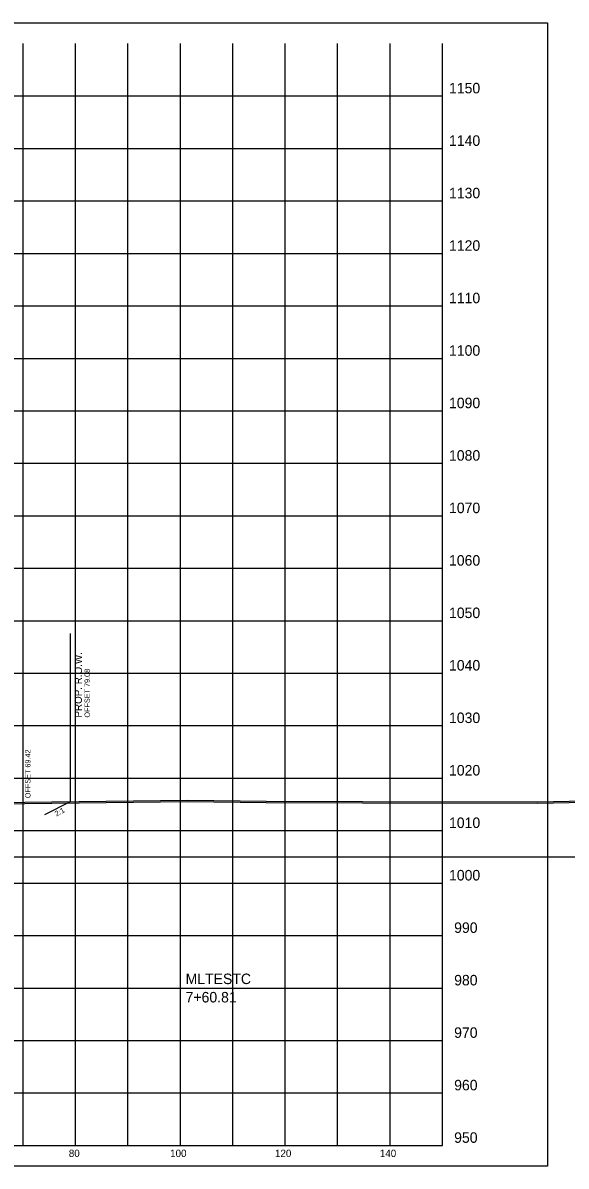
# Model space of a CAD drawing. Extents: x 1131015 to 1136271, y 133453 to 174329.
# Drawn here: x 1131410.4 to 1131514, y 157108.7 to 157326.6 of the extents above; entities that cross this region are included whole.
import ezdxf

# ---------------------------------------------------------------- set-up
doc = ezdxf.new("R2010")
doc.units = 0
for name, color, linetype in [('DESIGN - ROW - Right-of-Way and Easement Labels', 7, 'Continuous'), ('DESIGN - ROW - Right-of-Way Linework', 7, 'Continuous'), ('DESIGN - SCRATCH - User 1', 7, 'Continuous'), ('DESIGN - SHEET - Corner Text', 7, 'Continuous'), ('DESIGN - SHEET - Light Grid', 7, 'Continuous'), ('DESIGN - SHEET - Linework', 7, 'Continuous'), ('DESIGN - SHEET - Plot Shape', 7, 'Continuous'), ('DESIGN - TYPICAL - Slope Tie Text', 7, 'Continuous'), ('DESIGN - TYPICAL - Warning Text', 7, 'Continuous'), ('SURVEY - GROUND - Bottom of Topsoil Layer', 7, 'Continuous'), ('SURVEY - GROUND - Top of Ground', 7, 'Continuous')]:
    doc.layers.add(name, color=color, linetype=linetype)

msp = doc.modelspace()

# ---------------------------------------------------------------- linework, layer by layer
at = {"layer": 'DESIGN - ROW - Right-of-Way Linework'}
msp.add_line((1131419.54, 157178.2), (1131419.54, 157210.2), dxfattribs=at)
at = {"layer": 'DESIGN - SCRATCH - User 1'}
msp.add_line((1131414.6, 157175.73), (1131419.54, 157178.2), dxfattribs=at)
at = {"layer": 'DESIGN - SHEET - Light Grid'}
msp.add_line((1131340.46, 157167.66), (1131640.46, 157167.66), dxfattribs=at)
at = {"layer": 'DESIGN - SHEET - Linework'}
for p, q in [((1131410.46, 157112.66), (1131410.46, 157322.66)), ((1131420.46, 157112.66), (1131420.46, 157322.66)), ((1131430.46, 157112.66), (1131430.46, 157322.66)), ((1131440.46, 157112.66), (1131440.46, 157322.66)), ((1131450.46, 157112.66), (1131450.46, 157322.66)), ((1131460.46, 157112.66), (1131460.46, 157322.66)), ((1131470.46, 157112.66), (1131470.46, 157322.66)), ((1131480.46, 157112.66), (1131480.46, 157322.66)), ((1131190.46, 157312.66), (1131490.46, 157312.66)), ((1131190.46, 157302.66), (1131490.46, 157302.66)), ((1131190.46, 157292.66), (1131490.46, 157292.66)), ((1131190.46, 157282.66), (1131490.46, 157282.66)), ((1131190.46, 157272.66), (1131490.46, 157272.66)), ((1131190.46, 157262.66), (1131490.46, 157262.66)), ((1131190.46, 157252.66), (1131490.46, 157252.66)), ((1131190.46, 157242.66), (1131490.46, 157242.66)), ((1131190.46, 157232.66), (1131490.46, 157232.66)), ((1131190.46, 157222.66), (1131490.46, 157222.66)), ((1131190.46, 157212.66), (1131490.46, 157212.66)), ((1131190.46, 157202.66), (1131490.46, 157202.66)), ((1131190.46, 157192.66), (1131490.46, 157192.66)), ((1131190.46, 157182.66), (1131490.46, 157182.66)), ((1131190.46, 157172.66), (1131490.46, 157172.66)), ((1131190.46, 157162.66), (1131490.46, 157162.66)), ((1131190.46, 157152.66), (1131490.46, 157152.66)), ((1131190.46, 157142.66), (1131490.46, 157142.66)), ((1131190.46, 157132.66), (1131490.46, 157132.66)), ((1131190.46, 157122.66), (1131490.46, 157122.66))]:
    msp.add_line(p, q, dxfattribs=at)
msp.add_lwpolyline([(1131190.46, 157322.66), (1131190.46, 157112.66), (1131490.46, 157112.66), (1131490.46, 157322.66)], dxfattribs=at)
at = {"layer": 'DESIGN - SHEET - Plot Shape'}
msp.add_lwpolyline([(1131170.46, 157326.6), (1131510.46, 157326.6), (1131510.46, 157108.72), (1131170.46, 157108.72)], close=True, dxfattribs=at)
at = {"layer": 'SURVEY - GROUND - Bottom of Topsoil Layer'}
for p, q in [((1131404.85, 157177.78), (1131441.88, 157178.21)), ((1131441.88, 157178.21), (1131456.86, 157178.01)), ((1131456.86, 157178.01), (1131475.18, 157177.96)), ((1131475.18, 157177.96), (1131508.61, 157177.9)), ((1131508.61, 157177.9), (1131517.63, 157178.08))]:
    msp.add_line(p, q, dxfattribs=at)
at = {"layer": 'SURVEY - GROUND - Top of Ground'}
for p, q in [((1131404.85, 157178.03), (1131441.88, 157178.46)), ((1131441.88, 157178.46), (1131456.86, 157178.26)), ((1131456.86, 157178.26), (1131475.18, 157178.21)), ((1131475.18, 157178.21), (1131508.61, 157178.15)), ((1131508.61, 157178.15), (1131517.63, 157178.33))]:
    msp.add_line(p, q, dxfattribs=at)

# ---------------------------------------------------------------- texts
at = {"layer": 'DESIGN - ROW - Right-of-Way and Easement Labels'}
for s, height, p in [('PROP. R.O.W.', 1.4, (1131421.69, 157194.2)), ('OFFSET 79.08', 1, (1131423.19, 157194.2))]:
    msp.add_text(s, height=height, rotation=90, dxfattribs=at).set_placement(p)
at = {"layer": 'DESIGN - SCRATCH - User 1'}
msp.add_text('2:1', height=1, rotation=28.1289, dxfattribs=at).set_placement((1131416.83, 157175.33))
at = {"layer": 'DESIGN - SHEET - Corner Text'}
for s, height, p in [('1150', 2, (1131491.7, 157313.16)), ('1140', 2, (1131491.7, 157303.16)), ('1130', 2, (1131491.7, 157293.16)), ('1120', 2, (1131491.7, 157283.16)), ('1110', 2, (1131491.7, 157273.16)), ('1100', 2, (1131491.7, 157263.16)), ('1090', 2, (1131491.7, 157253.16)), ('1080', 2, (1131491.7, 157243.16)), ('1070', 2, (1131491.7, 157233.16)), ('1060', 2, (1131491.7, 157223.16)), ('1050', 2, (1131491.7, 157213.16)), ('1040', 2, (1131491.7, 157203.16)), ('1030', 2, (1131491.7, 157193.16)), ('1020', 2, (1131491.7, 157183.16)), ('1010', 2, (1131491.7, 157173.16)), ('1000', 2, (1131491.7, 157163.16)), ('990', 2, (1131492.68, 157153.16)), ('980', 2, (1131492.68, 157143.16)), ('970', 2, (1131492.68, 157133.16)), ('960', 2, (1131492.68, 157123.16)), ('950', 2, (1131492.68, 157113.16)), ('80', 1.4, (1131419.19, 157110.46)), ('100', 1.4, (1131438.51, 157110.46)), ('120', 1.4, (1131458.51, 157110.46)), ('140', 1.4, (1131478.51, 157110.46))]:
    msp.add_text(s, height=height, dxfattribs=at).set_placement(p)
at = {"layer": 'DESIGN - TYPICAL - Slope Tie Text'}
msp.add_text('OFFSET 69.42', height=1, rotation=90, dxfattribs=at).set_placement((1131411.88, 157178.84))
at = {"layer": 'DESIGN - TYPICAL - Warning Text'}
for s, p in [('MLTESTC', (1131441.46, 157143.41)), ('7+60.81', (1131441.46, 157139.91))]:
    msp.add_text(s, height=2, dxfattribs=at).set_placement(p)

doc.saveas('drawing.dxf')
